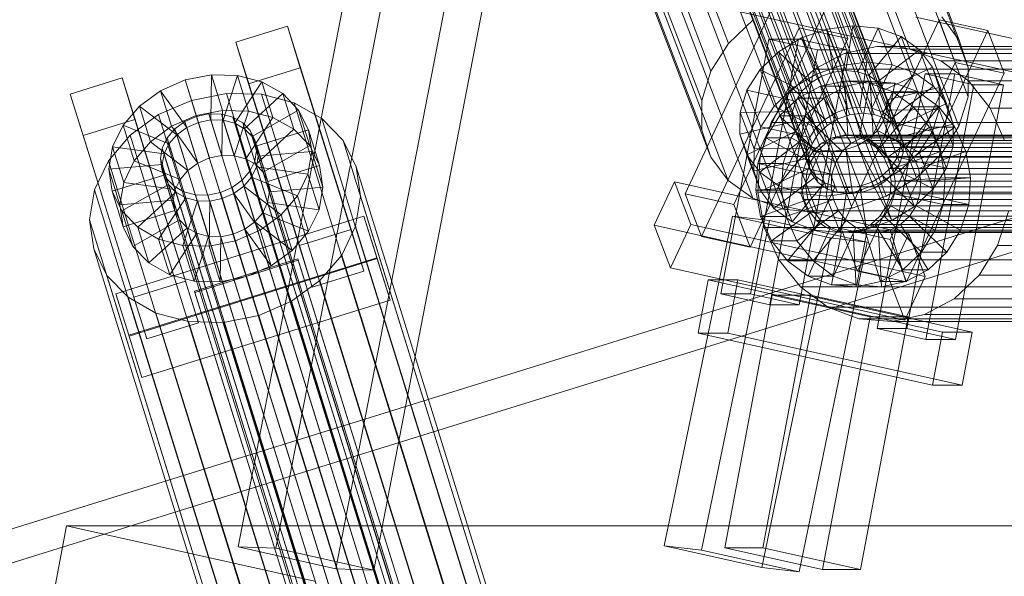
# Model space of a CAD drawing. Header units: millimetres. Extents: x -4738 to 65662, y -68080 to 6847.
# Tile 839 of 1056: x 20045 to 20227, y 2100 to 2203. Entities that reach past the tile are written whole.
import ezdxf

# ---------------------------------------------------------------- set-up
doc = ezdxf.new("R2010")
doc.units = ezdxf.units.MM
for name, color, linetype, lineweight in [('COTAS_P', 1, 'Continuous', 0), ('lateral_C02', 7, 'Continuous', 0), ('lateral_C10', 7, 'Continuous', 0)]:
    doc.layers.add(name, color=color, linetype=linetype, lineweight=lineweight)
doc.dimstyles.new('R19_100', dxfattribs={"dimtxt": 250, "dimasz": 150, "dimexe": 150, "dimexo": 80, "dimgap": 100, "dimtad": 1, "dimtih": 1, "dimtoh": 1, "dimdsep": 46, "dimcen": 0.09, "dimadec": 0, "dimazin": 0, "dimtfac": 1, "dimtdec": 4, "dimtofl": 0, "dimtmove": 0, "dimatfit": 3, "dimfxl": 1, "dimtolj": 1, "dimtzin": 0, "dimarcsym": 0})

# ---------------------------------------------------------------- blocks, each defined once
blk = doc.blocks.new('DIM_R31_4')
at = {"layer": 'COTAS_P'}
for p, q in [((15248.37, 1279.09), (24311.82, 4109.09)), ((24311.82, 4109.09), (24155.23, 4107.34)), ((24311.82, 4109.09), (24182.05, 4021.43)), ((24580.07, 3250), (24311.82, 4109.09)), ((15248.37, 1279.09), (15378.14, 1366.76)), ((15248.37, 1279.09), (15404.97, 1280.85)), ((15516.62, 420), (15248.37, 1279.09))]:
    blk.add_line(p, q, dxfattribs=at)
blk.add_text('9495 P', height=250, rotation=17.3406, dxfattribs=at).set_placement((19750.29, 2789.55))

msp = doc.modelspace()

# ---------------------------------------------------------------- linework, layer by layer
at = {"layer": 'lateral_C02'}
for p, q in [((21032.6, 2415.788), (20096.643, 2125.293)), ((20098.422, 2119.563), (21034.379, 2410.057)), ((20085.316, 2198.737), (20094.861, 2201.717)), ((20094.861, 2201.717), (20097.241, 2194.048)), ((20106.612, 2164.195), (20094.861, 2201.717)), ((20087.696, 2191.068), (20085.316, 2198.737)), ((20085.316, 2198.737), (20097.066, 2161.214)), ((20075.965, 2191.784), (20080.817, 2192.743)), ((20080.712, 2184.421), (20080.817, 2192.743)), ((20080.817, 2192.743), (20085.656, 2192.625)), ((20080.817, 2192.743), (20082.858, 2186.17)), ((20083.004, 2184.365), (20085.656, 2192.625)), ((20085.656, 2192.625), (20090.152, 2191.438)), ((20085.656, 2192.625), (20087.697, 2186.052)), ((20097.241, 2194.048), (20087.696, 2191.068)), ((20097.241, 2194.048), (20108.992, 2156.526)), ((20054.77, 2189.199), (20064.316, 2192.18)), ((20064.316, 2192.18), (20066.696, 2184.511)), ((20076.066, 2154.657), (20064.316, 2192.18)), ((20071.429, 2189.812), (20075.965, 2191.784)), ((20078.413, 2183.967), (20075.965, 2191.784)), ((20075.965, 2191.784), (20078.005, 2185.21)), ((20085.133, 2183.803), (20090.152, 2191.438)), ((20099.447, 2153.545), (20087.696, 2191.068)), ((20090.152, 2191.438), (20093.997, 2189.262)), ((20090.152, 2191.438), (20092.192, 2184.864)), ((20057.15, 2181.53), (20054.77, 2189.199)), ((20054.77, 2189.199), (20066.521, 2151.677)), ((20067.52, 2186.962), (20071.429, 2189.812)), ((20076.265, 2183.033), (20071.429, 2189.812)), ((20071.429, 2189.812), (20073.47, 2183.238)), ((20077.118, 2188.022), (20083.606, 2189.305)), ((20083.606, 2189.305), (20090.074, 2189.147)), ((20083.606, 2189.305), (20121.86, 2066.05)), ((20086.955, 2182.772), (20093.997, 2189.262)), ((20090.074, 2189.147), (20096.084, 2187.56)), ((20090.074, 2189.147), (20128.329, 2065.892)), ((20093.997, 2189.262), (20096.931, 2186.245)), ((20093.997, 2189.262), (20096.037, 2182.688)), ((20071.055, 2185.386), (20077.118, 2188.022)), ((20077.118, 2188.022), (20115.373, 2064.767)), ((20096.084, 2187.56), (20101.225, 2184.65)), ((20096.084, 2187.56), (20134.339, 2064.305)), ((20064.503, 2183.429), (20067.52, 2186.962)), ((20065.829, 2181.577), (20071.055, 2185.386)), ((20074.413, 2181.683), (20067.52, 2186.962)), ((20067.52, 2186.962), (20069.56, 2180.389)), ((20071.055, 2185.386), (20109.31, 2062.131)), ((20082.858, 2186.17), (20078.005, 2185.21)), ((20078.073, 2185.062), (20080.371, 2185.517)), ((20080.371, 2185.517), (20082.664, 2185.461)), ((20080.371, 2185.517), (20124.747, 2042.541)), ((20082.664, 2185.461), (20084.793, 2184.898)), ((20082.664, 2185.461), (20127.039, 2042.485)), ((20082.858, 2186.17), (20082.752, 2177.848)), ((20087.697, 2186.052), (20082.858, 2186.17)), ((20087.697, 2186.052), (20085.044, 2177.792)), ((20092.192, 2184.864), (20087.697, 2186.052)), ((20088.344, 2181.343), (20096.931, 2186.245)), ((20096.931, 2186.245), (20098.753, 2182.594)), ((20096.931, 2186.245), (20098.971, 2179.672)), ((20066.696, 2184.511), (20057.15, 2181.53)), ((20066.696, 2184.511), (20078.447, 2146.988)), ((20078.005, 2185.21), (20073.47, 2183.238)), ((20074.073, 2182.778), (20075.924, 2184.128)), ((20075.924, 2184.128), (20078.073, 2185.062)), ((20075.924, 2184.128), (20120.3, 2041.153)), ((20078.413, 2183.967), (20076.265, 2183.033)), ((20078.005, 2185.21), (20080.453, 2177.393)), ((20078.073, 2185.062), (20122.448, 2042.087)), ((20080.712, 2184.421), (20078.413, 2183.967)), ((20080.453, 2177.393), (20078.413, 2183.967)), ((20083.004, 2184.365), (20080.712, 2184.421)), ((20082.752, 2177.848), (20080.712, 2184.421)), ((20085.133, 2183.803), (20083.004, 2184.365)), ((20085.044, 2177.792), (20083.004, 2184.365)), ((20084.793, 2184.898), (20086.614, 2183.867)), ((20084.793, 2184.898), (20129.168, 2041.923)), ((20086.955, 2182.772), (20085.133, 2183.803)), ((20087.173, 2177.229), (20085.133, 2183.803)), ((20086.614, 2183.867), (20088.004, 2182.439)), ((20086.614, 2183.867), (20130.99, 2040.892)), ((20092.192, 2184.864), (20087.173, 2177.229)), ((20096.037, 2182.688), (20092.192, 2184.864)), ((20101.225, 2184.65), (20105.147, 2180.618)), ((20101.225, 2184.65), (20139.479, 2061.396)), ((20062.584, 2179.453), (20064.503, 2183.429)), ((20072.984, 2180.009), (20064.503, 2183.429)), ((20064.503, 2183.429), (20066.543, 2176.856)), ((20073.47, 2183.238), (20069.56, 2180.389)), ((20072.643, 2181.105), (20074.073, 2182.778)), ((20074.413, 2181.683), (20072.984, 2180.009)), ((20073.47, 2183.238), (20078.305, 2176.459)), ((20074.073, 2182.778), (20118.448, 2039.803)), ((20076.265, 2183.033), (20074.413, 2181.683)), ((20076.453, 2175.109), (20074.413, 2181.683)), ((20078.305, 2176.459), (20076.265, 2183.033)), ((20088.344, 2181.343), (20086.955, 2182.772)), ((20088.995, 2176.198), (20086.955, 2182.772)), ((20088.004, 2182.439), (20088.867, 2180.709)), ((20088.004, 2182.439), (20132.38, 2039.463)), ((20096.037, 2182.688), (20088.995, 2176.198)), ((20098.753, 2182.594), (20089.207, 2179.614)), ((20098.971, 2179.672), (20096.037, 2182.688)), ((20100.793, 2176.02), (20098.753, 2182.594)), ((20098.753, 2182.594), (20099.338, 2178.557)), ((20068.901, 2144.008), (20057.15, 2181.53)), ((20061.796, 2176.853), (20065.829, 2181.577)), ((20065.829, 2181.577), (20104.083, 2058.322)), ((20069.56, 2180.389), (20066.543, 2176.856)), ((20069.56, 2180.389), (20076.453, 2175.109)), ((20071.735, 2179.221), (20072.643, 2181.105)), ((20072.984, 2180.009), (20072.075, 2178.126)), ((20072.643, 2181.105), (20117.019, 2038.129)), ((20075.024, 2173.436), (20072.984, 2180.009)), ((20089.207, 2179.614), (20088.344, 2181.343)), ((20090.384, 2174.769), (20088.344, 2181.343)), ((20088.867, 2180.709), (20089.145, 2178.797)), ((20133.243, 2037.734), (20088.867, 2180.709)), ((20105.147, 2180.618), (20107.582, 2175.737)), ((20105.147, 2180.618), (20143.401, 2057.363)), ((20061.894, 2175.305), (20062.584, 2179.453)), ((20072.075, 2178.126), (20062.584, 2179.453)), ((20062.584, 2179.453), (20064.624, 2172.88)), ((20071.408, 2177.257), (20071.735, 2179.221)), ((20071.735, 2179.221), (20116.11, 2036.246)), ((20072.075, 2178.126), (20071.748, 2176.161)), ((20074.115, 2171.552), (20072.075, 2178.126)), ((20089.145, 2178.797), (20088.818, 2176.832)), ((20089.145, 2178.797), (20133.52, 2035.822)), ((20089.207, 2179.614), (20091.247, 2173.04)), ((20089.485, 2177.701), (20089.207, 2179.614)), ((20089.485, 2177.701), (20099.338, 2178.557)), ((20098.971, 2179.672), (20090.384, 2174.769)), ((20099.338, 2178.557), (20098.648, 2174.409)), ((20100.793, 2176.02), (20098.971, 2179.672)), ((20099.338, 2178.557), (20101.379, 2171.983)), ((20059.23, 2171.538), (20061.796, 2176.853)), ((20061.796, 2176.853), (20100.05, 2053.599)), ((20066.543, 2176.856), (20064.624, 2172.88)), ((20066.543, 2176.856), (20075.024, 2173.436)), ((20071.685, 2175.344), (20071.408, 2177.257)), ((20071.408, 2177.257), (20115.783, 2034.281)), ((20076.453, 2175.109), (20078.305, 2176.459)), ((20078.305, 2176.459), (20080.453, 2177.393)), ((20080.453, 2177.393), (20082.752, 2177.848)), ((20082.752, 2177.848), (20085.044, 2177.792)), ((20085.044, 2177.792), (20087.173, 2177.229)), ((20087.173, 2177.229), (20088.995, 2176.198)), ((20088.818, 2176.832), (20087.909, 2174.949)), ((20088.818, 2176.832), (20133.193, 2033.857)), ((20089.158, 2175.736), (20089.485, 2177.701)), ((20091.525, 2171.128), (20089.485, 2177.701)), ((20071.748, 2176.161), (20061.894, 2175.305)), ((20061.894, 2175.305), (20063.934, 2168.732)), ((20062.48, 2171.268), (20061.894, 2175.305)), ((20072.548, 2173.615), (20071.685, 2175.344)), ((20071.685, 2175.344), (20116.061, 2032.369)), ((20073.788, 2169.587), (20071.748, 2176.161)), ((20071.748, 2176.161), (20072.025, 2174.249)), ((20075.024, 2173.436), (20076.453, 2175.109)), ((20087.909, 2174.949), (20086.48, 2173.275)), ((20087.909, 2174.949), (20132.284, 2031.973)), ((20088.249, 2173.853), (20089.158, 2175.736)), ((20088.995, 2176.198), (20090.384, 2174.769)), ((20089.158, 2175.736), (20098.648, 2174.409)), ((20091.198, 2169.163), (20089.158, 2175.736)), ((20090.384, 2174.769), (20091.247, 2173.04)), ((20091.247, 2173.04), (20100.793, 2176.02)), ((20098.648, 2174.409), (20096.73, 2170.433)), ((20098.648, 2174.409), (20100.689, 2167.835)), ((20101.379, 2171.983), (20100.793, 2176.02)), ((20107.582, 2175.737), (20108.365, 2170.34)), ((20145.837, 2052.482), (20107.582, 2175.737)), ((20072.025, 2174.249), (20062.48, 2171.268)), ((20064.624, 2172.88), (20063.934, 2168.732)), ((20064.624, 2172.88), (20074.115, 2171.552)), ((20074.065, 2167.675), (20072.025, 2174.249)), ((20072.025, 2174.249), (20072.888, 2172.519)), ((20073.938, 2172.186), (20072.548, 2173.615)), ((20072.548, 2173.615), (20116.924, 2030.639)), ((20074.115, 2171.552), (20075.024, 2173.436)), ((20086.48, 2173.275), (20084.628, 2171.925)), ((20086.48, 2173.275), (20130.855, 2030.3)), ((20086.82, 2172.179), (20088.249, 2173.853)), ((20088.249, 2173.853), (20096.73, 2170.433)), ((20090.289, 2167.279), (20088.249, 2173.853)), ((20091.247, 2173.04), (20091.525, 2171.128)), ((20058.308, 2165.993), (20059.23, 2171.538)), ((20059.23, 2171.538), (20097.485, 2048.283)), ((20062.48, 2171.268), (20064.52, 2164.695)), ((20064.302, 2167.617), (20062.48, 2171.268)), ((20072.888, 2172.519), (20064.302, 2167.617)), ((20074.278, 2171.09), (20067.235, 2164.6)), ((20074.928, 2165.946), (20072.888, 2172.519)), ((20072.888, 2172.519), (20074.278, 2171.09)), ((20073.788, 2169.587), (20074.115, 2171.552)), ((20075.759, 2171.155), (20073.938, 2172.186)), ((20073.938, 2172.186), (20118.313, 2029.211)), ((20076.318, 2164.517), (20074.278, 2171.09)), ((20074.278, 2171.09), (20076.099, 2170.059)), ((20077.889, 2170.593), (20075.759, 2171.155)), ((20075.759, 2171.155), (20120.135, 2028.18)), ((20082.479, 2170.991), (20080.181, 2170.537)), ((20084.628, 2171.925), (20082.479, 2170.991)), ((20082.479, 2170.991), (20126.855, 2028.016)), ((20082.819, 2169.896), (20084.968, 2170.83)), ((20084.628, 2171.925), (20129.003, 2028.95)), ((20084.968, 2170.83), (20086.82, 2172.179)), ((20084.968, 2170.83), (20089.803, 2164.05)), ((20087.008, 2164.256), (20084.968, 2170.83)), ((20086.82, 2172.179), (20093.713, 2166.9)), ((20088.86, 2165.606), (20086.82, 2172.179)), ((20091.525, 2171.128), (20091.198, 2169.163)), ((20101.379, 2171.983), (20091.525, 2171.128)), ((20100.689, 2167.835), (20101.379, 2171.983)), ((20063.934, 2168.732), (20073.788, 2169.587)), ((20076.099, 2170.059), (20071.081, 2162.424)), ((20074.065, 2167.675), (20073.788, 2169.587)), ((20078.229, 2169.497), (20075.576, 2161.237)), ((20078.14, 2163.486), (20076.099, 2170.059)), ((20076.099, 2170.059), (20078.229, 2169.497)), ((20080.181, 2170.537), (20077.889, 2170.593)), ((20077.889, 2170.593), (20122.264, 2027.617)), ((20080.269, 2162.923), (20078.229, 2169.497)), ((20078.229, 2169.497), (20080.521, 2169.441)), ((20080.181, 2170.537), (20124.556, 2027.561)), ((20080.521, 2169.441), (20080.415, 2161.119)), ((20080.521, 2169.441), (20082.819, 2169.896)), ((20082.561, 2162.867), (20080.521, 2169.441)), ((20082.819, 2169.896), (20085.267, 2162.078)), ((20084.86, 2163.322), (20082.819, 2169.896)), ((20091.198, 2169.163), (20090.289, 2167.279)), ((20100.689, 2167.835), (20091.198, 2169.163)), ((20096.73, 2170.433), (20093.713, 2166.9)), ((20096.73, 2170.433), (20098.77, 2163.859)), ((20108.365, 2170.34), (20107.443, 2164.795)), ((20108.365, 2170.34), (20146.62, 2047.085)), ((20063.934, 2168.732), (20064.52, 2164.695)), ((20064.302, 2167.617), (20066.342, 2161.043)), ((20067.235, 2164.6), (20064.302, 2167.617)), ((20064.52, 2164.695), (20074.065, 2167.675)), ((20074.928, 2165.946), (20074.065, 2167.675)), ((20090.289, 2167.279), (20088.86, 2165.606)), ((20098.77, 2163.859), (20090.289, 2167.279)), ((20098.77, 2163.859), (20100.689, 2167.835)), ((20059.091, 2160.596), (20058.308, 2165.993)), ((20058.308, 2165.993), (20096.562, 2042.738)), ((20063.167, 2152.346), (20108.986, 2166.653)), ((20066.342, 2161.043), (20074.928, 2165.946)), ((20076.318, 2164.517), (20074.928, 2165.946)), ((20088.86, 2165.606), (20087.008, 2164.256)), ((20095.753, 2160.326), (20088.86, 2165.606)), ((20093.713, 2166.9), (20089.803, 2164.05)), ((20093.713, 2166.9), (20095.753, 2160.326)), ((20108.986, 2166.653), (20111.366, 2158.983)), ((20111.434, 2158.835), (20108.986, 2166.653)), ((20064.52, 2164.695), (20066.342, 2161.043)), ((20067.235, 2164.6), (20069.275, 2158.027)), ((20071.081, 2162.424), (20067.235, 2164.6)), ((20069.275, 2158.027), (20076.318, 2164.517)), ((20078.14, 2163.486), (20076.318, 2164.517)), ((20087.008, 2164.256), (20084.86, 2163.322)), ((20089.803, 2164.05), (20085.267, 2162.078)), ((20091.843, 2157.477), (20087.008, 2164.256)), ((20089.803, 2164.05), (20091.843, 2157.477)), ((20095.753, 2160.326), (20098.77, 2163.859)), ((20106.612, 2164.195), (20097.066, 2161.214)), ((20107.443, 2164.795), (20104.878, 2159.479)), ((20108.992, 2156.526), (20106.612, 2164.195)), ((20107.443, 2164.795), (20145.698, 2041.54)), ((20071.081, 2162.424), (20073.121, 2155.851)), ((20075.576, 2161.237), (20071.081, 2162.424)), ((20073.121, 2155.851), (20078.14, 2163.486)), ((20077.616, 2154.663), (20080.269, 2162.923)), ((20080.269, 2162.923), (20078.14, 2163.486)), ((20082.561, 2162.867), (20080.269, 2162.923)), ((20085.267, 2162.078), (20080.415, 2161.119)), ((20082.455, 2154.545), (20082.561, 2162.867)), ((20084.86, 2163.322), (20082.561, 2162.867)), ((20087.308, 2155.505), (20084.86, 2163.322)), ((20085.267, 2162.078), (20087.308, 2155.505)), ((20061.526, 2155.715), (20059.091, 2160.596)), ((20059.091, 2160.596), (20097.346, 2037.341)), ((20066.342, 2161.043), (20069.275, 2158.027)), ((20075.576, 2161.237), (20077.616, 2154.663)), ((20080.415, 2161.119), (20075.576, 2161.237)), ((20080.415, 2161.119), (20082.455, 2154.545)), ((20091.843, 2157.477), (20095.753, 2160.326)), ((20097.066, 2161.214), (20099.447, 2153.545)), ((20111.366, 2158.983), (20065.548, 2144.677)), ((20111.434, 2158.835), (20065.616, 2144.529)), ((20077.683, 2152.806), (20096.774, 2158.767)), ((20096.85, 2158.524), (20077.759, 2152.563)), ((20096.774, 2158.767), (20096.85, 2158.524)), ((20157.167, 1965.362), (20096.774, 2158.767)), ((20096.85, 2158.524), (20157.243, 1965.119)), ((20104.878, 2159.479), (20100.844, 2154.756)), ((20104.878, 2159.479), (20143.132, 2036.225)), ((20111.366, 2158.983), (20113.814, 2151.166)), ((20113.814, 2151.166), (20111.434, 2158.835)), ((20069.275, 2158.027), (20073.121, 2155.851)), ((20087.308, 2155.505), (20091.843, 2157.477)), ((20099.447, 2153.545), (20108.992, 2156.526)), ((20065.448, 2151.682), (20061.526, 2155.715)), ((20061.526, 2155.715), (20099.781, 2032.46)), ((20076.066, 2154.657), (20066.521, 2151.677)), ((20073.121, 2155.851), (20077.616, 2154.663)), ((20078.447, 2146.988), (20076.066, 2154.657)), ((20077.616, 2154.663), (20082.455, 2154.545)), ((20082.455, 2154.545), (20087.308, 2155.505)), ((20100.844, 2154.756), (20095.618, 2150.947)), ((20100.844, 2154.756), (20139.099, 2031.501)), ((20077.759, 2152.563), (20077.683, 2152.806)), ((20138.076, 1959.401), (20077.683, 2152.806)), ((20065.548, 2144.677), (20063.167, 2152.346)), ((20063.167, 2152.346), (20065.616, 2144.529)), ((20070.589, 2148.773), (20065.448, 2151.682)), ((20065.448, 2151.682), (20103.703, 2028.428)), ((20066.521, 2151.677), (20068.901, 2144.008)), ((20067.996, 2136.86), (20113.814, 2151.166)), ((20138.152, 1959.158), (20077.759, 2152.563)), ((20095.618, 2150.947), (20089.555, 2148.311)), ((20095.618, 2150.947), (20133.873, 2027.692)), ((20076.599, 2147.186), (20070.589, 2148.773)), ((20070.589, 2148.773), (20108.844, 2025.519)), ((20083.067, 2147.028), (20076.599, 2147.186)), ((20076.599, 2147.186), (20114.853, 2023.931)), ((20089.555, 2148.311), (20083.067, 2147.028)), ((20089.555, 2148.311), (20127.809, 2025.056)), ((20068.901, 2144.008), (20078.447, 2146.988)), ((20083.067, 2147.028), (20121.322, 2023.773)), ((20067.996, 2136.86), (20065.548, 2144.677)), ((20065.616, 2144.529), (20067.996, 2136.86)), ((20096.643, 2125.293), (19160.686, 1834.799)), ((20117.046, 2059.557), (20096.643, 2125.293)), ((20096.643, 2125.293), (20098.422, 2119.563)), ((19162.465, 1829.068), (20098.422, 2119.563)), ((20098.422, 2119.563), (20118.824, 2053.827))]:
    msp.add_line(p, q, dxfattribs=at)
at = {"layer": 'lateral_C10'}
for p, q in [((20196.491, 2184.595), (20140.367, 2331.305)), ((20198.709, 2185.369), (20142.585, 2332.079)), ((20201.004, 2185.655), (20144.879, 2332.365)), ((20203.218, 2185.434), (20147.094, 2332.144)), ((20205.203, 2184.721), (20149.078, 2331.431)), ((20194.502, 2183.386), (20138.377, 2330.096)), ((20206.821, 2183.564), (20150.697, 2330.275)), ((20192.875, 2181.824), (20136.751, 2328.535)), ((20207.964, 2182.043), (20151.84, 2328.753)), ((20135.599, 2326.727), (20191.723, 2180.017)), ((20208.553, 2180.261), (20152.428, 2326.971)), ((20218.905, 2199.141), (20170.522, 2325.616)), ((20176.321, 2198.524), (20127.938, 2324.998)), ((20191.124, 2178.086), (20135, 2324.797)), ((20208.547, 2178.339), (20152.423, 2325.049)), ((20191.119, 2176.164), (20134.995, 2322.875)), ((20207.948, 2176.408), (20151.824, 2323.119)), ((20124.687, 2319.897), (20173.07, 2193.422)), ((20191.708, 2174.382), (20135.583, 2321.092)), ((20206.796, 2174.6), (20150.672, 2321.311)), ((20220.566, 2194.111), (20172.183, 2320.585)), ((20192.85, 2172.86), (20136.726, 2319.571)), ((20194.469, 2171.704), (20138.344, 2318.414)), ((20203.18, 2171.83), (20147.056, 2318.541)), ((20205.17, 2173.039), (20149.046, 2319.749)), ((20196.453, 2170.991), (20140.329, 2317.701)), ((20198.668, 2170.77), (20142.544, 2317.48)), ((20200.963, 2171.056), (20144.838, 2317.767)), ((20171.379, 2187.974), (20122.996, 2314.449)), ((20220.551, 2188.687), (20172.168, 2315.161)), ((20171.364, 2182.55), (20122.981, 2309.024)), ((20218.86, 2183.238), (20170.477, 2309.713)), ((20124.276, 2304.101), (20085.762, 2105.6)), ((20092.748, 2105.35), (20131.262, 2303.851)), ((20173.025, 2177.52), (20124.642, 2303.994)), ((20215.609, 2178.137), (20167.226, 2304.611)), ((20103.799, 2101.59), (20142.312, 2300.091)), ((20211.02, 2173.73), (20162.637, 2300.205)), ((20110.784, 2101.34), (20149.298, 2299.841)), ((20176.25, 2173.226), (20127.867, 2299.701)), ((20180.818, 2169.962), (20132.435, 2296.436)), ((20205.404, 2170.318), (20157.021, 2296.793)), ((20186.419, 2167.949), (20138.035, 2294.424)), ((20199.145, 2168.134), (20150.762, 2294.608)), ((20192.67, 2167.326), (20144.287, 2293.8)), ((19803.826, 2287.012), (20209.769, 2197.479)), ((20209.769, 2197.479), (20183.965, 2264.932)), ((20186.326, 2209.309), (20168.285, 2170.794)), ((20189.336, 2201.44), (20186.326, 2209.309)), ((20177.299, 2168.789), (20195.34, 2207.304)), ((20195.34, 2207.304), (20198.35, 2199.435)), ((20180.911, 2202.931), (20176.321, 2198.524)), ((20194.447, 2201.189), (20199.29, 2201.794)), ((20215.17, 2202.894), (20197.129, 2164.379)), ((20199.29, 2201.794), (20197.993, 2193.524)), ((20201.871, 2195.049), (20199.29, 2201.794)), ((20199.29, 2201.794), (20203.966, 2201.327)), ((20752.125, 2083.981), (20210.868, 2203.359)), ((20218.181, 2195.024), (20215.17, 2202.894)), ((20215.17, 2202.894), (20224.184, 2200.889)), ((20218.905, 2199.141), (20215.68, 2203.435)), ((20171.295, 2162.925), (20189.336, 2201.44)), ((20198.35, 2199.435), (20189.336, 2201.44)), ((20189.765, 2199.556), (20194.447, 2201.189)), ((20194.447, 2201.189), (20195.699, 2193.238)), ((20197.027, 2194.444), (20194.447, 2201.189)), ((20203.966, 2201.327), (20200.208, 2193.303)), ((20206.547, 2194.582), (20203.966, 2201.327)), ((20203.966, 2201.327), (20208.156, 2199.822)), ((20206.143, 2162.374), (20224.184, 2200.889)), ((20224.184, 2200.889), (20227.194, 2193.02)), ((20176.321, 2198.524), (20173.07, 2193.422)), ((20183.746, 2199.337), (20174.888, 2152.312)), ((20198.35, 2199.435), (20180.309, 2160.92)), ((20180.358, 2152.312), (20189.216, 2199.337)), ((20189.216, 2199.337), (20183.746, 2199.337)), ((20183.746, 2199.337), (20192.764, 2197.333)), ((20185.564, 2197.003), (20189.765, 2199.556)), ((20198.234, 2197.333), (20189.216, 2199.337)), ((20189.765, 2199.556), (20193.481, 2192.464)), ((20192.345, 2192.81), (20189.765, 2199.556)), ((20208.156, 2199.822), (20202.192, 2192.59)), ((20210.736, 2193.077), (20208.156, 2199.822)), ((20208.156, 2199.822), (20211.573, 2197.38)), ((20220.566, 2194.111), (20218.905, 2199.141)), ((20182.131, 2193.707), (20185.564, 2197.003)), ((20183.906, 2150.307), (20192.764, 2197.333)), ((20185.564, 2197.003), (20191.491, 2191.255)), ((20188.144, 2190.258), (20185.564, 2197.003)), ((20198.234, 2197.333), (20189.376, 2150.307)), ((20192.199, 2193.791), (20197.688, 2196.691)), ((20192.764, 2197.333), (20198.234, 2197.333)), ((20197.688, 2196.691), (20203.681, 2197.949)), ((20299.283, 2196.691), (20197.688, 2196.691)), ((20203.681, 2197.949), (20209.769, 2197.479)), ((20305.276, 2197.949), (20203.681, 2197.949)), ((20211.573, 2197.38), (20203.811, 2191.434)), ((20260.567, 2197.479), (20209.769, 2197.479)), ((20209.769, 2197.479), (20751.026, 2078.101)), ((20209.769, 2197.479), (20215.538, 2195.313)), ((20311.364, 2197.479), (20209.769, 2197.479)), ((20214.153, 2190.635), (20211.573, 2197.38)), ((20211.573, 2197.38), (20213.985, 2194.169)), ((20197.027, 2194.444), (20192.345, 2192.81)), ((20201.871, 2195.049), (20197.027, 2194.444)), ((20198.279, 2186.493), (20197.027, 2194.444)), ((20200.14, 2156.509), (20218.181, 2195.024)), ((20200.573, 2186.779), (20201.871, 2195.049)), ((20206.547, 2194.582), (20201.871, 2195.049)), ((20202.788, 2186.558), (20206.547, 2194.582)), ((20210.736, 2193.077), (20206.547, 2194.582)), ((20215.538, 2195.313), (20220.594, 2191.599)), ((20317.133, 2195.313), (20215.538, 2195.313)), ((20227.194, 2193.02), (20218.181, 2195.024)), ((20173.07, 2193.422), (20171.379, 2187.974)), ((20179.699, 2189.891), (20182.131, 2193.707)), ((20182.131, 2193.707), (20189.865, 2189.694)), ((20184.711, 2186.962), (20182.131, 2193.707)), ((20187.588, 2189.446), (20192.199, 2193.791)), ((20192.345, 2192.81), (20188.144, 2190.258)), ((20293.794, 2193.791), (20192.199, 2193.791)), ((20196.061, 2185.719), (20192.345, 2192.81)), ((20195.699, 2193.238), (20193.481, 2192.464)), ((20197.993, 2193.524), (20195.699, 2193.238)), ((20195.699, 2193.238), (20198.279, 2186.493)), ((20197.993, 2193.524), (20200.573, 2186.779)), ((20200.208, 2193.303), (20197.993, 2193.524)), ((20200.208, 2193.303), (20202.788, 2186.558)), ((20202.192, 2192.59), (20200.208, 2193.303)), ((20202.192, 2192.59), (20204.773, 2185.845)), ((20203.811, 2191.434), (20202.192, 2192.59)), ((20212.603, 2192.922), (20203.746, 2145.897)), ((20204.773, 2185.845), (20210.736, 2193.077)), ((20213.985, 2194.169), (20204.954, 2189.912)), ((20227.194, 2193.02), (20209.154, 2154.505)), ((20209.216, 2145.897), (20218.074, 2192.922)), ((20214.153, 2190.635), (20210.736, 2193.077)), ((20218.074, 2192.922), (20212.603, 2192.922)), ((20212.603, 2192.922), (20221.622, 2190.917)), ((20216.565, 2187.423), (20213.985, 2194.169)), ((20213.985, 2194.169), (20215.228, 2190.406)), ((20227.092, 2190.917), (20218.074, 2192.922)), ((20220.551, 2188.687), (20220.566, 2194.111)), ((20191.491, 2191.255), (20189.865, 2189.694)), ((20193.481, 2192.464), (20191.491, 2191.255)), ((20191.491, 2191.255), (20194.071, 2184.51)), ((20193.299, 2190.619), (20197.782, 2191.56)), ((20193.481, 2192.464), (20196.061, 2185.719)), ((20197.782, 2191.56), (20198.334, 2181.578)), ((20202.471, 2191.56), (20197.782, 2191.56)), ((20197.782, 2191.56), (20202.336, 2191.209)), ((20202.471, 2191.56), (20197.988, 2190.619)), ((20202.336, 2191.209), (20200.491, 2181.412)), ((20207.025, 2191.209), (20202.336, 2191.209)), ((20202.336, 2191.209), (20206.651, 2189.588)), ((20203.023, 2181.578), (20202.471, 2191.56)), ((20207.025, 2191.209), (20202.471, 2191.56)), ((20203.811, 2191.434), (20206.391, 2184.689)), ((20204.954, 2189.912), (20203.811, 2191.434)), ((20205.18, 2181.412), (20207.025, 2191.209)), ((20211.34, 2189.588), (20207.025, 2191.209)), ((20212.764, 2143.892), (20221.622, 2190.917)), ((20227.092, 2190.917), (20218.234, 2143.892)), ((20220.594, 2191.599), (20224.593, 2186.589)), ((20322.189, 2191.599), (20220.594, 2191.599)), ((20221.622, 2190.917), (20227.092, 2190.917)), ((20178.434, 2185.815), (20179.699, 2189.891)), ((20188.713, 2187.886), (20179.699, 2189.891)), ((20179.699, 2189.891), (20182.279, 2183.146)), ((20184.17, 2183.953), (20187.588, 2189.446)), ((20188.144, 2190.258), (20184.711, 2186.962)), ((20289.183, 2189.446), (20187.588, 2189.446)), ((20194.071, 2184.51), (20188.144, 2190.258)), ((20189.865, 2189.694), (20188.713, 2187.886)), ((20189.193, 2188.45), (20193.299, 2190.619)), ((20189.865, 2189.694), (20192.445, 2182.948)), ((20193.299, 2190.619), (20196.21, 2181.132)), ((20197.988, 2190.619), (20193.299, 2190.619)), ((20197.988, 2190.619), (20193.882, 2188.45)), ((20200.899, 2181.132), (20197.988, 2190.619)), ((20206.651, 2189.588), (20202.535, 2180.644)), ((20204.954, 2189.912), (20207.534, 2183.167)), ((20205.542, 2188.13), (20204.954, 2189.912)), ((20215.228, 2190.406), (20205.542, 2188.13)), ((20206.391, 2184.689), (20214.153, 2190.635)), ((20211.34, 2189.588), (20206.651, 2189.588)), ((20206.651, 2189.588), (20210.434, 2186.81)), ((20207.224, 2180.644), (20211.34, 2189.588)), ((20215.123, 2186.81), (20211.34, 2189.588)), ((20216.565, 2187.423), (20214.153, 2190.635)), ((20215.228, 2190.406), (20215.216, 2186.348)), ((20217.808, 2183.661), (20215.228, 2190.406)), ((20171.379, 2187.974), (20171.364, 2182.55)), ((20185.744, 2185.2), (20189.193, 2188.45)), ((20188.713, 2187.886), (20188.114, 2185.956)), ((20191.293, 2181.141), (20188.713, 2187.886)), ((20189.193, 2188.45), (20194.265, 2180.105)), ((20193.882, 2188.45), (20189.193, 2188.45)), ((20193.882, 2188.45), (20190.433, 2185.2)), ((20198.954, 2180.105), (20193.882, 2188.45)), ((20205.537, 2186.208), (20205.542, 2188.13)), ((20205.542, 2188.13), (20208.123, 2181.385)), ((20207.534, 2183.167), (20216.565, 2187.423)), ((20217.808, 2183.661), (20216.565, 2187.423)), ((20218.86, 2183.238), (20220.551, 2188.687)), ((20178.423, 2181.758), (20178.434, 2185.815)), ((20178.434, 2185.815), (20188.114, 2185.956)), ((20181.015, 2179.07), (20178.434, 2185.815)), ((20184.711, 2186.962), (20182.279, 2183.146)), ((20192.445, 2182.948), (20184.711, 2186.962)), ((20188.114, 2185.956), (20188.108, 2184.034)), ((20188.114, 2185.956), (20190.694, 2179.21)), ((20194.071, 2184.51), (20196.061, 2185.719)), ((20196.061, 2185.719), (20198.279, 2186.493)), ((20198.709, 2185.369), (20196.491, 2184.595)), ((20198.279, 2186.493), (20200.573, 2186.779)), ((20201.004, 2185.655), (20198.709, 2185.369)), ((20200.573, 2186.779), (20202.788, 2186.558)), ((20203.218, 2185.434), (20201.004, 2185.655)), ((20202.788, 2186.558), (20204.773, 2185.845)), ((20205.203, 2184.721), (20203.218, 2185.434)), ((20210.434, 2186.81), (20204.326, 2179.328)), ((20204.773, 2185.845), (20206.391, 2184.689)), ((20204.938, 2184.278), (20205.537, 2186.208)), ((20215.216, 2186.348), (20205.537, 2186.208)), ((20205.537, 2186.208), (20208.117, 2179.463)), ((20209.015, 2179.328), (20215.123, 2186.81)), ((20215.123, 2186.81), (20210.434, 2186.81)), ((20210.434, 2186.81), (20213.425, 2183.063)), ((20215.216, 2186.348), (20213.952, 2182.273)), ((20218.114, 2183.063), (20215.123, 2186.81)), ((20217.797, 2179.603), (20215.216, 2186.348)), ((20224.593, 2186.589), (20227.263, 2180.627)), ((20326.188, 2186.589), (20224.593, 2186.589)), ((20178.423, 2181.758), (20188.108, 2184.034)), ((20182.176, 2177.686), (20184.17, 2183.953)), ((20183.187, 2181.091), (20185.744, 2185.2)), ((20285.764, 2183.953), (20184.17, 2183.953)), ((20185.744, 2185.2), (20192.631, 2178.565)), ((20190.433, 2185.2), (20185.744, 2185.2)), ((20190.433, 2185.2), (20187.876, 2181.091)), ((20188.108, 2184.034), (20188.697, 2182.251)), ((20188.108, 2184.034), (20190.689, 2177.288)), ((20197.32, 2178.565), (20190.433, 2185.2)), ((20192.445, 2182.948), (20194.071, 2184.51)), ((20196.491, 2184.595), (20194.502, 2183.386)), ((20203.786, 2182.47), (20204.938, 2184.278)), ((20213.952, 2182.273), (20204.938, 2184.278)), ((20204.938, 2184.278), (20207.518, 2177.532)), ((20206.821, 2183.564), (20205.203, 2184.721)), ((20206.391, 2184.689), (20207.534, 2183.167)), ((20207.964, 2182.043), (20206.821, 2183.564)), ((20208.123, 2181.385), (20217.808, 2183.661)), ((20217.797, 2179.603), (20217.808, 2183.661)), ((20171.364, 2182.55), (20173.025, 2177.52)), ((20179.666, 2177.995), (20178.423, 2181.758)), ((20181.003, 2175.013), (20178.423, 2181.758)), ((20179.666, 2177.995), (20188.697, 2182.251)), ((20182.279, 2183.146), (20181.015, 2179.07)), ((20182.279, 2183.146), (20191.293, 2181.141)), ((20188.697, 2182.251), (20189.84, 2180.73)), ((20188.697, 2182.251), (20191.277, 2175.506)), ((20191.293, 2181.141), (20192.445, 2182.948)), ((20192.875, 2181.824), (20191.723, 2180.017)), ((20194.502, 2183.386), (20192.875, 2181.824)), ((20202.16, 2180.909), (20203.786, 2182.47)), ((20211.52, 2178.457), (20203.786, 2182.47)), ((20203.786, 2182.47), (20206.366, 2175.725)), ((20213.425, 2183.063), (20205.743, 2177.553)), ((20207.534, 2183.167), (20208.123, 2181.385)), ((20208.553, 2180.261), (20207.964, 2182.043)), ((20210.432, 2177.553), (20218.114, 2183.063)), ((20213.952, 2182.273), (20211.52, 2178.457)), ((20218.114, 2183.063), (20213.425, 2183.063)), ((20213.425, 2183.063), (20215.422, 2178.603)), ((20216.532, 2175.528), (20213.952, 2182.273)), ((20215.609, 2178.137), (20218.86, 2183.238)), ((20220.111, 2178.603), (20218.114, 2183.063)), ((20181.696, 2176.403), (20183.187, 2181.091)), ((20182.078, 2174.783), (20189.84, 2180.73)), ((20183.187, 2181.091), (20191.42, 2176.619)), ((20187.876, 2181.091), (20183.187, 2181.091)), ((20187.876, 2181.091), (20186.385, 2176.403)), ((20196.109, 2176.619), (20187.876, 2181.091)), ((20189.84, 2180.73), (20191.458, 2179.573)), ((20189.84, 2180.73), (20192.42, 2173.985)), ((20190.694, 2179.21), (20191.293, 2181.141)), ((20191.723, 2180.017), (20191.124, 2178.086)), ((20191.85, 2178.565), (20193.484, 2180.105)), ((20194.265, 2180.105), (20192.631, 2178.565)), ((20193.484, 2180.105), (20195.429, 2181.132)), ((20309.145, 2180.105), (20193.484, 2180.105)), ((20196.21, 2181.132), (20194.265, 2180.105)), ((20194.265, 2180.105), (20198.954, 2180.105)), ((20195.429, 2181.132), (20197.552, 2181.578)), ((20311.09, 2181.132), (20195.429, 2181.132)), ((20198.334, 2181.578), (20196.21, 2181.132)), ((20196.21, 2181.132), (20200.899, 2181.132)), ((20197.32, 2178.565), (20198.954, 2180.105)), ((20197.552, 2181.578), (20199.709, 2181.412)), ((20313.214, 2181.578), (20197.552, 2181.578)), ((20198.334, 2181.578), (20203.023, 2181.578)), ((20200.491, 2181.412), (20198.334, 2181.578)), ((20198.954, 2180.105), (20200.899, 2181.132)), ((20199.709, 2181.412), (20201.753, 2180.644)), ((20315.371, 2181.412), (20199.709, 2181.412)), ((20200.17, 2179.7), (20202.16, 2180.909)), ((20200.491, 2181.412), (20205.18, 2181.412)), ((20202.535, 2180.644), (20200.491, 2181.412)), ((20200.899, 2181.132), (20203.023, 2181.578)), ((20201.753, 2180.644), (20203.545, 2179.328)), ((20317.415, 2180.644), (20201.753, 2180.644)), ((20208.087, 2175.16), (20202.16, 2180.909)), ((20202.16, 2180.909), (20204.74, 2174.163)), ((20202.535, 2180.644), (20207.224, 2180.644)), ((20204.326, 2179.328), (20202.535, 2180.644)), ((20203.023, 2181.578), (20205.18, 2181.412)), ((20205.18, 2181.412), (20207.224, 2180.644)), ((20207.224, 2180.644), (20209.015, 2179.328)), ((20208.123, 2181.385), (20208.117, 2179.463)), ((20208.547, 2178.339), (20208.553, 2180.261)), ((20181.015, 2179.07), (20181.003, 2175.013)), ((20190.694, 2179.21), (20181.015, 2179.07)), ((20185.495, 2172.342), (20191.458, 2179.573)), ((20189.684, 2170.836), (20193.443, 2178.86)), ((20190.639, 2176.619), (20191.85, 2178.565)), ((20190.689, 2177.288), (20190.694, 2179.21)), ((20191.124, 2178.086), (20191.119, 2176.164)), ((20192.631, 2178.565), (20191.42, 2176.619)), ((20191.458, 2179.573), (20193.443, 2178.86)), ((20191.458, 2179.573), (20194.039, 2172.828)), ((20307.512, 2178.565), (20191.85, 2178.565)), ((20192.631, 2178.565), (20197.32, 2178.565)), ((20193.443, 2178.86), (20195.658, 2178.639)), ((20193.443, 2178.86), (20196.023, 2172.115)), ((20194.36, 2170.37), (20195.658, 2178.639)), ((20195.658, 2178.639), (20197.952, 2178.926)), ((20195.658, 2178.639), (20198.238, 2171.894)), ((20196.109, 2176.619), (20197.32, 2178.565)), ((20197.952, 2178.926), (20200.17, 2179.7)), ((20199.204, 2170.974), (20197.952, 2178.926)), ((20197.952, 2178.926), (20200.533, 2172.18)), ((20203.886, 2172.608), (20200.17, 2179.7)), ((20200.17, 2179.7), (20202.75, 2172.954)), ((20203.545, 2179.328), (20204.962, 2177.553)), ((20319.207, 2179.328), (20203.545, 2179.328)), ((20204.326, 2179.328), (20209.015, 2179.328)), ((20205.743, 2177.553), (20204.326, 2179.328)), ((20215.422, 2178.603), (20206.689, 2175.44)), ((20208.117, 2179.463), (20207.518, 2177.532)), ((20207.948, 2176.408), (20208.547, 2178.339)), ((20211.52, 2178.457), (20208.087, 2175.16)), ((20208.117, 2179.463), (20217.797, 2179.603)), ((20209.015, 2179.328), (20210.432, 2177.553)), ((20211.02, 2173.73), (20215.609, 2178.137)), ((20211.378, 2175.44), (20220.111, 2178.603)), ((20214.1, 2171.711), (20211.52, 2178.457)), ((20220.111, 2178.603), (20215.422, 2178.603)), ((20215.422, 2178.603), (20216.288, 2173.733)), ((20216.532, 2175.528), (20217.797, 2179.603)), ((20220.977, 2173.733), (20220.111, 2178.603)), ((20173.025, 2177.52), (20176.25, 2173.226)), ((20182.078, 2174.783), (20179.666, 2177.995)), ((20182.246, 2171.25), (20179.666, 2177.995)), ((20190.689, 2177.288), (20181.003, 2175.013)), ((20181.372, 2171.456), (20181.696, 2176.403)), ((20190.714, 2174.399), (20181.696, 2176.403)), ((20181.696, 2176.403), (20186.385, 2176.403)), ((20181.743, 2171.072), (20182.176, 2177.686)), ((20182.176, 2177.686), (20283.771, 2177.686)), ((20186.385, 2176.403), (20186.061, 2171.456)), ((20186.385, 2176.403), (20195.403, 2174.399)), ((20189.932, 2174.399), (20190.639, 2176.619)), ((20306.3, 2176.619), (20190.639, 2176.619)), ((20191.277, 2175.506), (20190.689, 2177.288)), ((20191.42, 2176.619), (20190.714, 2174.399)), ((20191.42, 2176.619), (20196.109, 2176.619)), ((20195.403, 2174.399), (20196.109, 2176.619)), ((20204.962, 2177.553), (20205.908, 2175.44)), ((20320.624, 2177.553), (20204.962, 2177.553)), ((20205.743, 2177.553), (20210.432, 2177.553)), ((20206.689, 2175.44), (20205.743, 2177.553)), ((20207.518, 2177.532), (20206.366, 2175.725)), ((20206.796, 2174.6), (20207.948, 2176.408)), ((20207.518, 2177.532), (20216.532, 2175.528)), ((20210.432, 2177.553), (20211.378, 2175.44)), ((20181.003, 2175.013), (20182.246, 2171.25)), ((20185.495, 2172.342), (20182.078, 2174.783)), ((20184.658, 2168.038), (20182.078, 2174.783)), ((20191.277, 2175.506), (20182.246, 2171.25)), ((20189.779, 2172.055), (20189.932, 2174.399)), ((20189.932, 2174.399), (20305.594, 2174.399)), ((20190.714, 2174.399), (20190.56, 2172.055)), ((20195.403, 2174.399), (20190.714, 2174.399)), ((20191.119, 2176.164), (20191.708, 2174.382)), ((20192.42, 2173.985), (20191.277, 2175.506)), ((20195.249, 2172.055), (20195.403, 2174.399)), ((20208.087, 2175.16), (20203.886, 2172.608)), ((20206.366, 2175.725), (20204.74, 2174.163)), ((20205.17, 2173.039), (20206.796, 2174.6)), ((20205.908, 2175.44), (20206.318, 2173.134)), ((20321.569, 2175.44), (20205.908, 2175.44)), ((20206.366, 2175.725), (20214.1, 2171.711)), ((20206.689, 2175.44), (20211.378, 2175.44)), ((20207.1, 2173.134), (20206.689, 2175.44)), ((20210.667, 2168.415), (20208.087, 2175.16)), ((20211.378, 2175.44), (20211.789, 2173.134)), ((20214.1, 2171.711), (20216.532, 2175.528)), ((20166.332, 2173), (20162.574, 2164.976)), ((20169.343, 2165.131), (20166.332, 2173)), ((20166.332, 2173), (20209.599, 2163.377)), ((20176.25, 2173.226), (20180.818, 2169.962)), ((20192.42, 2173.985), (20184.658, 2168.038)), ((20194.039, 2172.828), (20188.075, 2165.596)), ((20191.708, 2174.382), (20192.85, 2172.86)), ((20194.039, 2172.828), (20192.42, 2173.985)), ((20192.85, 2172.86), (20194.469, 2171.704)), ((20196.023, 2172.115), (20194.039, 2172.828)), ((20203.886, 2172.608), (20199.204, 2170.974)), ((20202.75, 2172.954), (20200.533, 2172.18)), ((20204.74, 2174.163), (20202.75, 2172.954)), ((20202.75, 2172.954), (20206.466, 2165.863)), ((20203.18, 2171.83), (20205.17, 2173.039)), ((20206.466, 2165.863), (20203.886, 2172.608)), ((20204.74, 2174.163), (20210.667, 2168.415)), ((20205.404, 2170.318), (20211.02, 2173.73)), ((20206.318, 2173.134), (20206.165, 2170.79)), ((20321.98, 2173.134), (20206.318, 2173.134)), ((20206.946, 2170.79), (20207.1, 2173.134)), ((20216.288, 2173.733), (20207.1, 2173.134)), ((20207.1, 2173.134), (20211.789, 2173.134)), ((20211.789, 2173.134), (20211.635, 2170.79)), ((20211.789, 2173.134), (20220.977, 2173.733)), ((20216.288, 2173.733), (20215.964, 2168.785)), ((20220.977, 2173.733), (20216.288, 2173.733)), ((20220.653, 2168.785), (20220.977, 2173.733)), ((20177.299, 2168.789), (20168.285, 2170.794)), ((20168.285, 2170.794), (20171.295, 2162.925)), ((20181.372, 2171.456), (20190.56, 2172.055)), ((20182.238, 2166.586), (20181.372, 2171.456)), ((20186.061, 2171.456), (20181.372, 2171.456)), ((20182.901, 2164.562), (20181.743, 2171.072)), ((20283.338, 2171.072), (20181.743, 2171.072)), ((20182.246, 2171.25), (20184.658, 2168.038)), ((20189.684, 2170.836), (20185.495, 2172.342)), ((20188.075, 2165.596), (20185.495, 2172.342)), ((20195.249, 2172.055), (20186.061, 2171.456)), ((20186.061, 2171.456), (20186.927, 2166.586)), ((20194.36, 2170.37), (20189.684, 2170.836)), ((20192.265, 2164.091), (20189.684, 2170.836)), ((20190.189, 2169.748), (20189.779, 2172.055)), ((20305.441, 2172.055), (20189.779, 2172.055)), ((20190.56, 2172.055), (20190.971, 2169.748)), ((20190.56, 2172.055), (20195.249, 2172.055)), ((20196.023, 2172.115), (20192.265, 2164.091)), ((20199.204, 2170.974), (20194.36, 2170.37)), ((20194.469, 2171.704), (20196.453, 2170.991)), ((20195.66, 2169.748), (20195.249, 2172.055)), ((20198.238, 2171.894), (20196.023, 2172.115)), ((20196.453, 2170.991), (20198.668, 2170.77)), ((20198.238, 2171.894), (20196.941, 2163.625)), ((20200.533, 2172.18), (20198.238, 2171.894)), ((20198.668, 2170.77), (20200.963, 2171.056)), ((20201.784, 2164.229), (20199.204, 2170.974)), ((20200.533, 2172.18), (20201.784, 2164.229)), ((20200.963, 2171.056), (20203.18, 2171.83)), ((20206.165, 2170.79), (20205.458, 2168.569)), ((20321.826, 2170.79), (20206.165, 2170.79)), ((20206.24, 2168.569), (20206.946, 2170.79)), ((20215.964, 2168.785), (20206.946, 2170.79)), ((20206.946, 2170.79), (20211.635, 2170.79)), ((20210.667, 2168.415), (20214.1, 2171.711)), ((20211.635, 2170.79), (20210.929, 2168.569)), ((20211.635, 2170.79), (20220.653, 2168.785)), ((20180.818, 2169.962), (20186.419, 2167.949)), ((20182.238, 2166.586), (20190.971, 2169.748)), ((20195.66, 2169.748), (20186.927, 2166.586)), ((20191.135, 2167.635), (20190.189, 2169.748)), ((20305.851, 2169.748), (20190.189, 2169.748)), ((20190.971, 2169.748), (20191.916, 2167.635)), ((20190.971, 2169.748), (20195.66, 2169.748)), ((20196.941, 2163.625), (20194.36, 2170.37)), ((20196.605, 2167.635), (20195.66, 2169.748)), ((20199.145, 2168.134), (20205.404, 2170.318)), ((20180.309, 2160.92), (20177.299, 2168.789)), ((20184.235, 2162.125), (20191.916, 2167.635)), ((20184.658, 2168.038), (20188.075, 2165.596)), ((20186.419, 2167.949), (20192.67, 2167.326)), ((20196.605, 2167.635), (20188.924, 2162.125)), ((20192.552, 2165.86), (20191.135, 2167.635)), ((20306.797, 2167.635), (20191.135, 2167.635)), ((20191.916, 2167.635), (20193.333, 2165.86)), ((20191.916, 2167.635), (20196.605, 2167.635)), ((20192.67, 2167.326), (20199.145, 2168.134)), ((20198.022, 2165.86), (20196.605, 2167.635)), ((20205.458, 2168.569), (20204.247, 2166.623)), ((20205.028, 2166.623), (20206.24, 2168.569)), ((20321.12, 2168.569), (20205.458, 2168.569)), ((20214.473, 2164.097), (20206.24, 2168.569)), ((20206.24, 2168.569), (20210.929, 2168.569)), ((20206.466, 2165.863), (20210.667, 2168.415)), ((20210.929, 2168.569), (20209.717, 2166.623)), ((20210.929, 2168.569), (20219.162, 2164.097)), ((20215.964, 2168.785), (20214.473, 2164.097)), ((20220.653, 2168.785), (20215.964, 2168.785)), ((20219.162, 2164.097), (20220.653, 2168.785)), ((20227.988, 2167.502), (20225.994, 2161.235)), ((20177.017, 2166.666), (20164.435, 2105.838)), ((20171.308, 2105.025), (20183.889, 2165.853)), ((20177.017, 2166.666), (20195.053, 2162.656)), ((20183.889, 2165.853), (20177.017, 2166.666)), ((20184.235, 2162.125), (20182.238, 2166.586)), ((20186.927, 2166.586), (20182.238, 2166.586)), ((20201.925, 2161.842), (20183.889, 2165.853)), ((20186.927, 2166.586), (20188.924, 2162.125)), ((20187.226, 2158.378), (20193.333, 2165.86)), ((20188.075, 2165.596), (20192.265, 2164.091)), ((20198.022, 2165.86), (20191.915, 2158.378)), ((20194.344, 2164.544), (20192.552, 2165.86)), ((20308.214, 2165.86), (20192.552, 2165.86)), ((20193.333, 2165.86), (20195.125, 2164.544)), ((20193.333, 2165.86), (20198.022, 2165.86)), ((20199.814, 2164.544), (20198.022, 2165.86)), ((20201.784, 2164.229), (20206.466, 2165.863)), ((20204.247, 2166.623), (20202.613, 2165.084)), ((20203.395, 2165.084), (20205.028, 2166.623)), ((20319.909, 2166.623), (20204.247, 2166.623)), ((20211.916, 2159.988), (20205.028, 2166.623)), ((20205.028, 2166.623), (20209.717, 2166.623)), ((20209.717, 2166.623), (20208.084, 2165.084)), ((20209.717, 2166.623), (20216.605, 2159.988)), ((20205.84, 2155.353), (20162.574, 2164.976)), ((20162.574, 2164.976), (20165.584, 2157.107)), ((20165.584, 2157.107), (20169.343, 2165.131)), ((20212.609, 2155.508), (20169.343, 2165.131)), ((20185.571, 2158.599), (20182.901, 2164.562)), ((20284.496, 2164.562), (20182.901, 2164.562)), ((20191.008, 2155.6), (20195.125, 2164.544)), ((20192.265, 2164.091), (20196.941, 2163.625)), ((20196.388, 2163.777), (20194.344, 2164.544)), ((20310.005, 2164.544), (20194.344, 2164.544)), ((20195.125, 2164.544), (20197.169, 2163.777)), ((20195.125, 2164.544), (20199.814, 2164.544)), ((20195.324, 2153.98), (20197.169, 2163.777)), ((20199.814, 2164.544), (20195.697, 2155.6)), ((20198.545, 2163.61), (20196.388, 2163.777)), ((20312.049, 2163.777), (20196.388, 2163.777)), ((20196.941, 2163.625), (20201.784, 2164.229)), ((20206.143, 2162.374), (20197.129, 2164.379)), ((20197.129, 2164.379), (20200.14, 2156.509)), ((20197.169, 2163.777), (20199.326, 2163.61)), ((20197.169, 2163.777), (20201.858, 2163.777)), ((20200.668, 2164.056), (20198.545, 2163.61)), ((20314.207, 2163.61), (20198.545, 2163.61)), ((20199.326, 2163.61), (20201.45, 2164.056)), ((20199.878, 2153.628), (20199.326, 2163.61)), ((20199.326, 2163.61), (20204.015, 2163.61)), ((20201.858, 2163.777), (20199.814, 2164.544)), ((20201.858, 2163.777), (20200.013, 2153.98)), ((20202.613, 2165.084), (20200.668, 2164.056)), ((20316.33, 2164.056), (20200.668, 2164.056)), ((20201.45, 2164.056), (20203.395, 2165.084)), ((20204.361, 2154.569), (20201.45, 2164.056)), ((20201.45, 2164.056), (20206.139, 2164.056)), ((20204.015, 2163.61), (20201.858, 2163.777)), ((20318.275, 2165.084), (20202.613, 2165.084)), ((20208.466, 2156.739), (20203.395, 2165.084)), ((20203.395, 2165.084), (20208.084, 2165.084)), ((20206.139, 2164.056), (20204.015, 2163.61)), ((20204.015, 2163.61), (20204.567, 2153.628)), ((20208.084, 2165.084), (20206.139, 2164.056)), ((20206.139, 2164.056), (20209.05, 2154.569)), ((20208.084, 2165.084), (20213.155, 2156.739)), ((20214.473, 2164.097), (20211.916, 2159.988)), ((20219.162, 2164.097), (20214.473, 2164.097)), ((20216.605, 2159.988), (20219.162, 2164.097)), ((20171.295, 2162.925), (20180.309, 2160.92)), ((20182.471, 2101.828), (20195.053, 2162.656)), ((20187.226, 2158.378), (20184.235, 2162.125)), ((20188.924, 2162.125), (20184.235, 2162.125)), ((20188.924, 2162.125), (20191.915, 2158.378)), ((20189.344, 2101.014), (20201.925, 2161.842)), ((20195.053, 2162.656), (20201.925, 2161.842)), ((20205.84, 2155.353), (20209.599, 2163.377)), ((20209.154, 2154.505), (20206.143, 2162.374)), ((20209.599, 2163.377), (20212.609, 2155.508)), ((20211.916, 2159.988), (20208.466, 2156.739)), ((20216.605, 2159.988), (20211.916, 2159.988)), ((20213.155, 2156.739), (20216.605, 2159.988)), ((20225.994, 2161.235), (20222.575, 2155.742)), ((20327.589, 2161.235), (20225.994, 2161.235)), ((20189.57, 2153.59), (20185.571, 2158.599)), ((20287.165, 2158.599), (20185.571, 2158.599)), ((20191.008, 2155.6), (20187.226, 2158.378)), ((20191.915, 2158.378), (20187.226, 2158.378)), ((20191.915, 2158.378), (20195.697, 2155.6)), ((20165.584, 2157.107), (20208.851, 2147.484)), ((20200.14, 2156.509), (20209.154, 2154.505)), ((20208.466, 2156.739), (20204.361, 2154.569)), ((20213.155, 2156.739), (20208.466, 2156.739)), ((20209.05, 2154.569), (20213.155, 2156.739)), ((20172.551, 2154.873), (20170.706, 2145.076)), ((20178.022, 2154.873), (20172.551, 2154.873)), ((20172.551, 2154.873), (20215.838, 2145.25)), ((20176.176, 2145.076), (20178.022, 2154.873)), ((20221.309, 2145.25), (20178.022, 2154.873)), ((20195.324, 2153.98), (20191.008, 2155.6)), ((20195.697, 2155.6), (20191.008, 2155.6)), ((20195.697, 2155.6), (20200.013, 2153.98)), ((20204.361, 2154.569), (20199.878, 2153.628)), ((20209.05, 2154.569), (20204.361, 2154.569)), ((20204.567, 2153.628), (20209.05, 2154.569)), ((20208.851, 2147.484), (20205.84, 2155.353)), ((20212.609, 2155.508), (20208.851, 2147.484)), ((20222.575, 2155.742), (20217.964, 2151.398)), ((20324.17, 2155.742), (20222.575, 2155.742)), ((20194.626, 2149.876), (20189.57, 2153.59)), ((20291.164, 2153.59), (20189.57, 2153.59)), ((20199.878, 2153.628), (20195.324, 2153.98)), ((20200.013, 2153.98), (20195.324, 2153.98)), ((20204.567, 2153.628), (20199.878, 2153.628)), ((20200.013, 2153.98), (20204.567, 2153.628)), ((20183.906, 2150.307), (20174.888, 2152.312)), ((20174.888, 2152.312), (20180.358, 2152.312)), ((20184.395, 2152.066), (20175.611, 2105.432)), ((20180.358, 2152.312), (20189.376, 2150.307)), ((20182.645, 2105.432), (20191.429, 2152.066)), ((20184.395, 2152.066), (20202.431, 2148.056)), ((20191.429, 2152.066), (20184.395, 2152.066)), ((20209.465, 2148.056), (20191.429, 2152.066)), ((20217.964, 2151.398), (20212.476, 2148.498)), ((20319.559, 2151.398), (20217.964, 2151.398)), ((20189.376, 2150.307), (20183.906, 2150.307)), ((20200.395, 2147.71), (20194.626, 2149.876)), ((20296.221, 2149.876), (20194.626, 2149.876)), ((20193.647, 2101.423), (20202.431, 2148.056)), ((20206.483, 2147.24), (20200.395, 2147.71)), ((20301.989, 2147.71), (20200.395, 2147.71)), ((20200.681, 2101.423), (20209.465, 2148.056)), ((20202.431, 2148.056), (20209.465, 2148.056)), ((20212.476, 2148.498), (20206.483, 2147.24)), ((20308.078, 2147.24), (20206.483, 2147.24)), ((20314.07, 2148.498), (20212.476, 2148.498)), ((20212.764, 2143.892), (20203.746, 2145.897)), ((20203.746, 2145.897), (20209.216, 2145.897)), ((20209.216, 2145.897), (20218.234, 2143.892)), ((20213.993, 2135.453), (20170.706, 2145.076)), ((20170.706, 2145.076), (20176.176, 2145.076)), ((20176.176, 2145.076), (20219.463, 2135.453)), ((20218.234, 2143.892), (20212.764, 2143.892)), ((20213.993, 2135.453), (20215.838, 2145.25)), ((20215.838, 2145.25), (20221.309, 2145.25)), ((20221.309, 2145.25), (20219.463, 2135.453)), ((20219.463, 2135.453), (20213.993, 2135.453)), ((20054.061, 2109.499), (20051.847, 2097.743)), ((20386.198, 2109.499), (20054.061, 2109.499)), ((20054.061, 2109.499), (20099.873, 2099.315)), ((20085.762, 2105.6), (20092.748, 2105.35)), ((20103.799, 2101.59), (20085.762, 2105.6)), ((20092.748, 2105.35), (20110.784, 2101.34)), ((20164.435, 2105.838), (20171.308, 2105.025)), ((20182.471, 2101.828), (20164.435, 2105.838)), ((20175.611, 2105.432), (20182.645, 2105.432)), ((20193.647, 2101.423), (20175.611, 2105.432)), ((20182.645, 2105.432), (20200.681, 2101.423)), ((20171.308, 2105.025), (20189.344, 2101.014)), ((20189.344, 2101.014), (20182.471, 2101.828)), ((20110.784, 2101.34), (20103.799, 2101.59)), ((20200.681, 2101.423), (20193.647, 2101.423))]:
    msp.add_line(p, q, dxfattribs=at)

# ---------------------------------------------------------------- dimensions: what is measured, and where the dimension line sits
at = {"layer": 'COTAS_P'}
dim = msp.add_aligned_dim(p1=(15516.618, 420), p2=(24580.067, 3250), distance=900, text='<> P', dimstyle='R19_100', dxfattribs=at)
dim.commit()
dim.dimension.update_dxf_attribs({"geometry": 'DIM_R31_4', "text_midpoint": (19780.096, 2694.095)})

doc.saveas('drawing.dxf')
